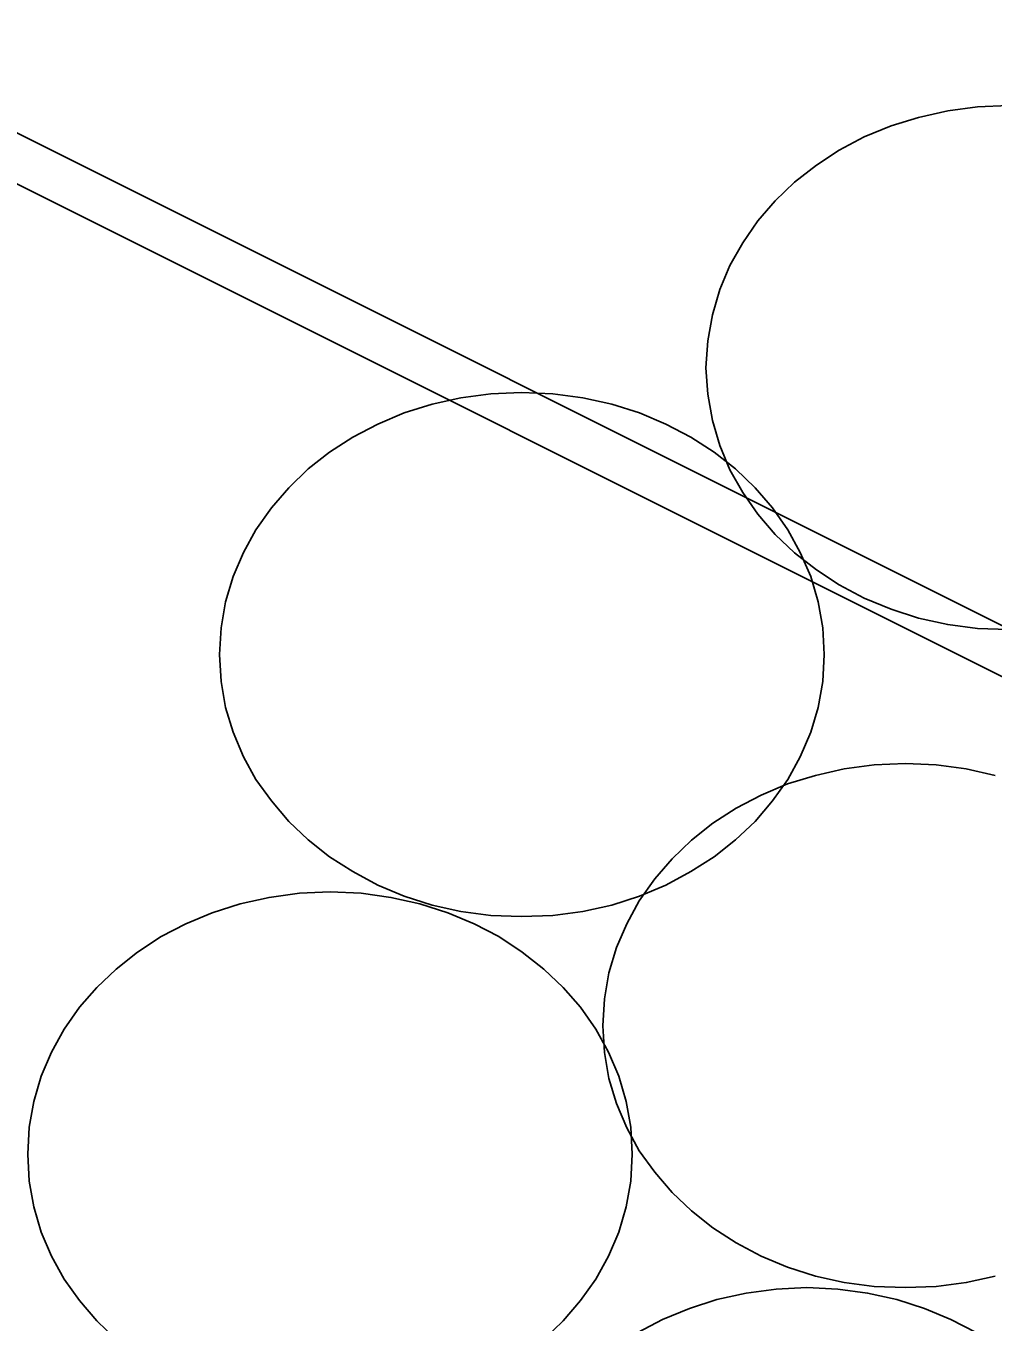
# Model space of a CAD drawing. Extents: x 1578769 to 1579225, y 724002 to 724828.
# Drawn here: x 1578863.796 to 1578864.221, y 724399.512 to 724400.081 of the extents above; entities that cross this region are included whole.
import ezdxf

# ---------------------------------------------------------------- set-up
doc = ezdxf.new("R2010")
doc.units = 0
doc.layers.add('Old_Level_1', color=7, linetype='Continuous')
doc.layers.add('R_Fin Surface', color=7, linetype='Continuous')

msp = doc.modelspace()

# ---------------------------------------------------------------- linework, layer by layer
at = {"layer": 'Old_Level_1'}
for points in [[(1578864.0951, 724399.93109), (1578864.09597, 724399.9429), (1578864.09795, 724399.95426), (1578864.10122, 724399.96543), (1578864.1056, 724399.97593), (1578864.11129, 724399.98599), (1578864.11785, 724399.99561), (1578864.12551, 724400.00436), (1578864.13403, 724400.01268), (1578864.14366, 724400.02011), (1578864.15372, 724400.02668), (1578864.16466, 724400.03258), (1578864.17647, 724400.0374), (1578864.18851, 724400.04111), (1578864.20141, 724400.04397), (1578864.21453, 724400.04571), (1578864.2281, 724400.04636)], [(1578864.0951, 724399.93109), (1578864.09597, 724399.9429), (1578864.09795, 724399.95426), (1578864.10122, 724399.96543), (1578864.1056, 724399.97593), (1578864.11129, 724399.98599), (1578864.11785, 724399.99561), (1578864.12551, 724400.00436), (1578864.13403, 724400.01268), (1578864.14366, 724400.02011), (1578864.15372, 724400.02668), (1578864.16466, 724400.03258), (1578864.17647, 724400.0374), (1578864.18851, 724400.04111), (1578864.20141, 724400.04397), (1578864.21453, 724400.04571), (1578864.2281, 724400.04636)], [(1578864.2281, 724399.81602), (1578864.21453, 724399.81645), (1578864.20141, 724399.81822), (1578864.18851, 724399.82105), (1578864.17647, 724399.82499), (1578864.16466, 724399.8298), (1578864.15372, 724399.83571), (1578864.14366, 724399.84227), (1578864.13403, 724399.84972), (1578864.12551, 724399.8578), (1578864.11785, 724399.86678), (1578864.11129, 724399.87618), (1578864.1056, 724399.88624), (1578864.10122, 724399.89697), (1578864.09795, 724399.9079), (1578864.09597, 724399.91949), (1578864.0951, 724399.93109), (1578864.0951, 724399.93109)], [(1578864.2281, 724399.81602), (1578864.21453, 724399.81645), (1578864.20141, 724399.81822), (1578864.18851, 724399.82105), (1578864.17647, 724399.82499), (1578864.16466, 724399.8298), (1578864.15372, 724399.83571), (1578864.14366, 724399.84227), (1578864.13403, 724399.84972), (1578864.12551, 724399.8578), (1578864.11785, 724399.86678), (1578864.11129, 724399.87618), (1578864.1056, 724399.88624), (1578864.10122, 724399.89697), (1578864.09795, 724399.9079), (1578864.09597, 724399.91949), (1578864.0951, 724399.93109), (1578864.0951, 724399.93109)], [(1578863.8813, 724399.80499), (1578863.88196, 724399.8168), (1578863.88393, 724399.82816), (1578863.88721, 724399.83933), (1578863.8918, 724399.84983), (1578863.89728, 724399.85989), (1578863.90405, 724399.86951), (1578863.91172, 724399.87826), (1578863.92024, 724399.88658), (1578863.92964, 724399.89401), (1578863.93993, 724399.90058), (1578863.95086, 724399.90626), (1578863.96245, 724399.9113), (1578863.9747, 724399.91501), (1578863.98739, 724399.91787), (1578864.00051, 724399.91961), (1578864.01407, 724399.92026), (1578864.02785, 724399.91961), (1578864.04098, 724399.91787), (1578864.05368, 724399.91501), (1578864.06592, 724399.9113), (1578864.07752, 724399.90626), (1578864.08845, 724399.90058), (1578864.09873, 724399.89401), (1578864.10814, 724399.88658), (1578864.11668, 724399.87826), (1578864.12432, 724399.86951), (1578864.13111, 724399.85989), (1578864.13658, 724399.84983), (1578864.14118, 724399.83933), (1578864.14446, 724399.82816), (1578864.14643, 724399.8168), (1578864.14708, 724399.80499), (1578864.14643, 724399.79318), (1578864.14446, 724399.78179), (1578864.14118, 724399.77087), (1578864.13658, 724399.76014), (1578864.13111, 724399.75008), (1578864.12432, 724399.74068), (1578864.11668, 724399.7317), (1578864.10814, 724399.72362), (1578864.09873, 724399.71617), (1578864.08845, 724399.70961), (1578864.07752, 724399.7037), (1578864.06592, 724399.69889), (1578864.05368, 724399.69495), (1578864.04098, 724399.69212), (1578864.02785, 724399.69035), (1578864.01407, 724399.68992), (1578864.00051, 724399.69035), (1578863.98739, 724399.69212), (1578863.9747, 724399.69495), (1578863.96245, 724399.69889), (1578863.95086, 724399.7037), (1578863.93993, 724399.70961), (1578863.92964, 724399.71617), (1578863.92024, 724399.72362), (1578863.91172, 724399.7317), (1578863.90405, 724399.74068), (1578863.89728, 724399.75008), (1578863.8918, 724399.76014), (1578863.88721, 724399.77087), (1578863.88393, 724399.78179), (1578863.88196, 724399.79318), (1578863.8813, 724399.80499), (1578863.8813, 724399.80499)], [(1578863.8813, 724399.80499), (1578863.88196, 724399.8168), (1578863.88393, 724399.82816), (1578863.88721, 724399.83933), (1578863.8918, 724399.84983), (1578863.89728, 724399.85989), (1578863.90405, 724399.86951), (1578863.91172, 724399.87826), (1578863.92024, 724399.88658), (1578863.92964, 724399.89401), (1578863.93993, 724399.90058), (1578863.95086, 724399.90626), (1578863.96245, 724399.9113), (1578863.9747, 724399.91501), (1578863.98739, 724399.91787), (1578864.00051, 724399.91961), (1578864.01407, 724399.92026), (1578864.02785, 724399.91961), (1578864.04098, 724399.91787), (1578864.05368, 724399.91501), (1578864.06592, 724399.9113), (1578864.07752, 724399.90626), (1578864.08845, 724399.90058), (1578864.09873, 724399.89401), (1578864.10814, 724399.88658), (1578864.11668, 724399.87826), (1578864.12432, 724399.86951), (1578864.13111, 724399.85989), (1578864.13658, 724399.84983), (1578864.14118, 724399.83933), (1578864.14446, 724399.82816), (1578864.14643, 724399.8168), (1578864.14708, 724399.80499), (1578864.14643, 724399.79318), (1578864.14446, 724399.78179), (1578864.14118, 724399.77087), (1578864.13658, 724399.76014), (1578864.13111, 724399.75008), (1578864.12432, 724399.74068), (1578864.11668, 724399.7317), (1578864.10814, 724399.72362), (1578864.09873, 724399.71617), (1578864.08845, 724399.70961), (1578864.07752, 724399.7037), (1578864.06592, 724399.69889), (1578864.05368, 724399.69495), (1578864.04098, 724399.69212), (1578864.02785, 724399.69035), (1578864.01407, 724399.68992), (1578864.00051, 724399.69035), (1578863.98739, 724399.69212), (1578863.9747, 724399.69495), (1578863.96245, 724399.69889), (1578863.95086, 724399.7037), (1578863.93993, 724399.70961), (1578863.92964, 724399.71617), (1578863.92024, 724399.72362), (1578863.91172, 724399.7317), (1578863.90405, 724399.74068), (1578863.89728, 724399.75008), (1578863.8918, 724399.76014), (1578863.88721, 724399.77087), (1578863.88393, 724399.78179), (1578863.88196, 724399.79318), (1578863.8813, 724399.80499), (1578863.8813, 724399.80499)], [(1578864.04981, 724399.64189), (1578864.05047, 724399.6537), (1578864.05244, 724399.66508), (1578864.05572, 724399.67624), (1578864.06031, 724399.68674), (1578864.06578, 724399.6968), (1578864.07257, 724399.70643), (1578864.08022, 724399.71518), (1578864.08876, 724399.72349), (1578864.09817, 724399.73093), (1578864.10845, 724399.73749), (1578864.11938, 724399.74318), (1578864.13098, 724399.7482), (1578864.14322, 724399.75193), (1578864.15592, 724399.75476), (1578864.16904, 724399.75653), (1578864.18282, 724399.75718), (1578864.19639, 724399.75653), (1578864.20951, 724399.75476), (1578864.2222, 724399.75193)], [(1578864.04981, 724399.64189), (1578864.05047, 724399.6537), (1578864.05244, 724399.66508), (1578864.05572, 724399.67624), (1578864.06031, 724399.68674), (1578864.06578, 724399.6968), (1578864.07257, 724399.70643), (1578864.08022, 724399.71518), (1578864.08876, 724399.72349), (1578864.09817, 724399.73093), (1578864.10845, 724399.73749), (1578864.11938, 724399.74318), (1578864.13098, 724399.7482), (1578864.14322, 724399.75193), (1578864.15592, 724399.75476), (1578864.16904, 724399.75653), (1578864.18282, 724399.75718), (1578864.19639, 724399.75653), (1578864.20951, 724399.75476), (1578864.2222, 724399.75193)], [(1578863.79695, 724399.58545), (1578863.7976, 724399.59726), (1578863.79957, 724399.60865), (1578863.80285, 724399.6198), (1578863.80745, 724399.6303), (1578863.81293, 724399.64036), (1578863.8197, 724399.64999), (1578863.82736, 724399.65874), (1578863.83589, 724399.66682), (1578863.84528, 724399.67427), (1578863.85557, 724399.68105), (1578863.86651, 724399.68674), (1578863.8781, 724399.69155), (1578863.89036, 724399.69549), (1578863.90303, 724399.69832), (1578863.91639, 724399.70009), (1578863.92995, 724399.70074), (1578863.94351, 724399.70009), (1578863.95664, 724399.69832), (1578863.96932, 724399.69549), (1578863.98157, 724399.69155), (1578863.99317, 724399.68674), (1578864.0041, 724399.68105), (1578864.01438, 724399.67427), (1578864.02378, 724399.66682), (1578864.03232, 724399.65874), (1578864.03997, 724399.64999), (1578864.04676, 724399.64036), (1578864.05223, 724399.6303), (1578864.05682, 724399.6198), (1578864.0601, 724399.60865), (1578864.06207, 724399.59726), (1578864.06273, 724399.58545), (1578864.06207, 724399.57364), (1578864.0601, 724399.56228), (1578864.05682, 724399.55111), (1578864.05223, 724399.54061), (1578864.04676, 724399.53055), (1578864.03997, 724399.52114), (1578864.03232, 724399.51218), (1578864.02378, 724399.50407)], [(1578863.79695, 724399.58545), (1578863.7976, 724399.59726), (1578863.79957, 724399.60865), (1578863.80285, 724399.6198), (1578863.80745, 724399.6303), (1578863.81293, 724399.64036), (1578863.8197, 724399.64999), (1578863.82736, 724399.65874), (1578863.83589, 724399.66682), (1578863.84528, 724399.67427), (1578863.85557, 724399.68105), (1578863.86651, 724399.68674), (1578863.8781, 724399.69155), (1578863.89036, 724399.69549), (1578863.90303, 724399.69832), (1578863.91639, 724399.70009), (1578863.92995, 724399.70074), (1578863.94351, 724399.70009), (1578863.95664, 724399.69832), (1578863.96932, 724399.69549), (1578863.98157, 724399.69155), (1578863.99317, 724399.68674), (1578864.0041, 724399.68105), (1578864.01438, 724399.67427), (1578864.02378, 724399.66682), (1578864.03232, 724399.65874), (1578864.03997, 724399.64999), (1578864.04676, 724399.64036), (1578864.05223, 724399.6303), (1578864.05682, 724399.6198), (1578864.0601, 724399.60865), (1578864.06207, 724399.59726), (1578864.06273, 724399.58545), (1578864.06207, 724399.57364), (1578864.0601, 724399.56228), (1578864.05682, 724399.55111), (1578864.05223, 724399.54061), (1578864.04676, 724399.53055), (1578864.03997, 724399.52114), (1578864.03232, 724399.51218), (1578864.02378, 724399.50407)], [(1578864.2222, 724399.53186), (1578864.20951, 724399.52901), (1578864.19639, 724399.52727), (1578864.18282, 724399.52684), (1578864.16904, 724399.52727), (1578864.15592, 724399.52901), (1578864.14322, 724399.53186), (1578864.13098, 724399.5358), (1578864.11938, 724399.54061), (1578864.10845, 724399.54653), (1578864.09817, 724399.55309), (1578864.08876, 724399.56051), (1578864.08022, 724399.56861), (1578864.07257, 724399.57757), (1578864.06578, 724399.58699), (1578864.06031, 724399.59705), (1578864.05572, 724399.60776), (1578864.05244, 724399.61872), (1578864.05047, 724399.63007), (1578864.04981, 724399.64189), (1578864.04981, 724399.64189)], [(1578864.2222, 724399.53186), (1578864.20951, 724399.52901), (1578864.19639, 724399.52727), (1578864.18282, 724399.52684), (1578864.16904, 724399.52727), (1578864.15592, 724399.52901), (1578864.14322, 724399.53186), (1578864.13098, 724399.5358), (1578864.11938, 724399.54061), (1578864.10845, 724399.54653), (1578864.09817, 724399.55309), (1578864.08876, 724399.56051), (1578864.08022, 724399.56861), (1578864.07257, 724399.57757), (1578864.06578, 724399.58699), (1578864.06031, 724399.59705), (1578864.05572, 724399.60776), (1578864.05244, 724399.61872), (1578864.05047, 724399.63007), (1578864.04981, 724399.64189), (1578864.04981, 724399.64189)], [(1578863.83589, 724399.50407), (1578863.82736, 724399.51218), (1578863.8197, 724399.52114), (1578863.81293, 724399.53055), (1578863.80745, 724399.54061), (1578863.80285, 724399.55111), (1578863.79957, 724399.56228), (1578863.7976, 724399.57364), (1578863.79695, 724399.58545), (1578863.79695, 724399.58545)], [(1578863.83589, 724399.50407), (1578863.82736, 724399.51218), (1578863.8197, 724399.52114), (1578863.81293, 724399.53055), (1578863.80745, 724399.54061), (1578863.80285, 724399.55111), (1578863.79957, 724399.56228), (1578863.7976, 724399.57364), (1578863.79695, 724399.58545), (1578863.79695, 724399.58545)], [(1578864.06514, 724399.50715), (1578864.07606, 724399.51283), (1578864.08788, 724399.51765), (1578864.09991, 724399.52159), (1578864.11281, 724399.52443), (1578864.12594, 724399.52618), (1578864.13951, 724399.52684), (1578864.15307, 724399.52618), (1578864.1662, 724399.52443), (1578864.1791, 724399.52159), (1578864.19114, 724399.51765), (1578864.20272, 724399.51283), (1578864.21388, 724399.50715)], [(1578864.06514, 724399.50715), (1578864.07606, 724399.51283), (1578864.08788, 724399.51765), (1578864.09991, 724399.52159), (1578864.11281, 724399.52443), (1578864.12594, 724399.52618), (1578864.13951, 724399.52684), (1578864.15307, 724399.52618), (1578864.1662, 724399.52443), (1578864.1791, 724399.52159), (1578864.19114, 724399.51765), (1578864.20272, 724399.51283), (1578864.21388, 724399.50715)]]:
    msp.add_lwpolyline(points, dxfattribs=at)
at = {"layer": 'R_Fin Surface'}
for p, q in [((1578864.54754, 724399.65653), (1578858.49717, 724402.68172)), ((1578858.49245, 724402.66172), (1578864.54282, 724399.63653)), ((1578858.49245, 724402.66172), (1578864.54282, 724399.63653))]:
    msp.add_line(p, q, dxfattribs=at)

doc.saveas('drawing.dxf')
